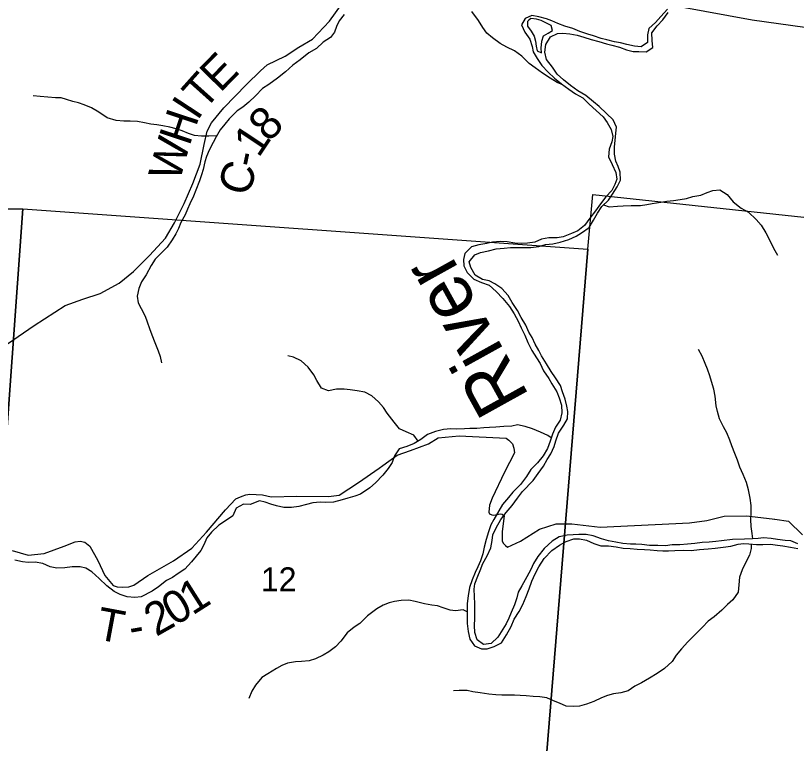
# Model space of a CAD drawing. Extents: x 1624196 to 2029251, y 146837 to 440034.
# Drawn here: x 1880633 to 1887806, y 334542 to 341225 of the extents above; entities that cross this region are included whole.
import ezdxf

# ---------------------------------------------------------------- set-up
doc = ezdxf.new("R2010")
doc.units = 0
for name, color, linetype in [('GM_X_County_Road', 7, 'Continuous'), ('GM_X_County_Road_Text', 7, 'Continuous'), ('GM_X_Major_River', 7, 'Continuous'), ('GM_X_Major_River_Text', 7, 'Continuous'), ('GM_X_Minor_River', 7, 'Continuous'), ('GM_X_Section', 7, 'Continuous'), ('GM_X_Section_Text', 7, 'Continuous'), ('GM_X_Township_Road', 7, 'Continuous'), ('GM_X_Township_Road_Text', 7, 'Continuous'), ('GM_X_Township_ROW', 7, 'Continuous')]:
    doc.layers.add(name, color=color, linetype=linetype)

msp = doc.modelspace()

# ---------------------------------------------------------------- linework, layer by layer
at = {"layer": 'GM_X_County_Road'}
for points in [[(1886061.4, 341433.9), (1887400.6, 341187.2), (1888851.4, 340983.3)], [(1880558, 338212.6), (1880802.7, 338380.2), (1881089.4, 338562.1), (1881248.9, 338621.1), (1881410.3, 338672.1), (1881583.6, 338769.2), (1881716.8, 338874.1), (1881863.9, 339023.1), (1882010.9, 339180.1), (1882092, 339322.7), (1882181, 339499.5), (1882259.9, 339682.1), (1882326.9, 339860.7), (1882364, 340043.1), (1882393.3, 340163.4), (1882432.8, 340241.7), (1882546, 340378.5), (1882752.6, 340592), (1882881.8, 340718.8), (1882945.4, 340773.3), (1883110.7, 340854.3), (1883234.1, 340935.1), (1883361.6, 341007.9), (1883516.5, 341173), (1883625.6, 341325.8)]]:
    msp.add_lwpolyline(points, dxfattribs=at)
at = {"layer": 'GM_X_Major_River'}
for points in [[(1886621.3, 341284.6), (1886561.3, 341216.5), (1886511.2, 341160.5), (1886451.2, 341106.4), (1886439.2, 341048.3), (1886437.2, 340978.2), (1886381.2, 340938.2), (1886317.2, 340944.2), (1886249.2, 340960.2), (1886189.1, 340974.2), (1886135.1, 340984.3), (1886063.1, 341002.3), (1886013.1, 341016.3), (1885941.1, 341040.3), (1885889.1, 341056.4), (1885817.1, 341080.4), (1885751.1, 341106.5), (1885679.1, 341128.5), (1885613.1, 341152.5), (1885559.1, 341178.6), (1885509, 341196.6), (1885439, 341214.7), (1885375, 341226.7), (1885313, 341198.6), (1885281, 341140.6), (1885311, 341074.5), (1885357, 341010.4), (1885377, 340942.3), (1885387, 340892.2), (1885425, 340832.1), (1885467, 340768), (1885525, 340705.9), (1885583, 340651.8), (1885647, 340597.7), (1885715, 340549.7), (1885777, 340507.6), (1885843, 340469.5), (1885903, 340413.4), (1886031, 340297.2), (1886069, 340243.2), (1886103, 340179.1), (1886119, 340115), (1886111, 340064.9), (1886085, 339998.8), (1886081, 339928.7), (1886112.9, 339858.6), (1886146.9, 339784.5), (1886154.9, 339724.4), (1886136.9, 339674.3), (1886110.9, 339618.2), (1886054.9, 339562.2), (1886004.9, 339498.1), (1885960.8, 339432), (1885906.8, 339365.9), (1885858.8, 339297.8), (1885798.8, 339247.7), (1885738.8, 339225.7), (1885662.7, 339193.6), (1885606.7, 339185.6), (1885532.7, 339183.6), (1885464.7, 339171.6), (1885402.7, 339145.6), (1885336.7, 339135.6), (1885284.7, 339131.6), (1885220.6, 339135.6), (1885148.6, 339147.6), (1885088.6, 339151.6), (1885012.6, 339145.6), (1884962.6, 339133.6), (1884888.6, 339121.6), (1884822.6, 339101.6), (1884760.5, 339039.5), (1884746.5, 338985.4), (1884750.5, 338927.3), (1884782.5, 338867.2), (1884842.5, 338805.1), (1884914.5, 338775.1), (1884984.5, 338749), (1885048.5, 338690.9), (1885110.5, 338628.8), (1885170.5, 338554.7)], [(1885407.1, 338209), (1885379.2, 338269.1), (1885349.3, 338319.2), (1885319.4, 338383.4), (1885277.5, 338451.6), (1885243.6, 338517.7), (1885193.7, 338591.9), (1885157.8, 338656.1), (1885099.9, 338720.3), (1885036, 338762.5), (1884984, 338788.6), (1884922, 338800.7), (1884854.1, 338842.9), (1884814.2, 338913), (1884800.3, 338963.1), (1884850.4, 339027.2), (1884904.4, 339049.1), (1884978.5, 339065), (1885048.5, 339085), (1885120.6, 339088.8), (1885178.6, 339094.8), (1885312.6, 339094.5), (1885366.6, 339096.5), (1885438.6, 339106.3), (1885500.7, 339122.3), (1885568.7, 339130.2), (1885636.7, 339146.1), (1885714.8, 339168), (1885782.9, 339199.9), (1885832.9, 339229.9), (1885901, 339279.9), (1885941.1, 339345.9), (1885977.3, 339410), (1886017.4, 339472), (1886079.5, 339530), (1886117.6, 339586), (1886159.7, 339652), (1886189.8, 339714.1), (1886187.9, 339788.2), (1886170, 339838.3), (1886146.1, 339888.4), (1886134.2, 339952.5), (1886136.3, 340020.6), (1886142.4, 340078.7), (1886148.6, 340144.8), (1886154.7, 340200.9), (1886122.8, 340267), (1886062.9, 340327.2), (1885993, 340391.4), (1885941, 340433.6), (1885871.1, 340491.8), (1885799.2, 340534), (1885731.2, 340584.2), (1885665.3, 340634.3), (1885607.4, 340686.5), (1885565.5, 340750.7), (1885509.6, 340822.9), (1885495.7, 340889), (1885503.8, 340959.1), (1885546, 341029.2), (1885610, 341061.1), (1885660.1, 341063), (1885724.1, 341058.9), (1885792.1, 341046.8), (1885852, 341028.6), (1885922, 341006.5), (1885990, 340986.4), (1886060, 340966.2), (1886111.9, 340954.1), (1886179.9, 340934), (1886245.9, 340911.8), (1886305.9, 340895.7), (1886357.9, 340895.6), (1886425.9, 340891.5), (1886488, 340933.5), (1886482.1, 340997.6), (1886478.2, 341065.7), (1886526.3, 341131.7), (1886580.4, 341187.7), (1886628.6, 341253.7)], [(1885348.7, 341182.2), (1885336.2, 341169.7), (1885336.1, 341127.6), (1885370, 341081.5), (1885396, 341035.4), (1885409.9, 340989.3), (1885415.8, 340945.2), (1885425.7, 340901.1), (1885465.7, 340883.1), (1885459.8, 340927.1), (1885467.9, 340989.2)], [(1885467.9, 340989.2), (1885484, 341039.3), (1885526, 341063.2), (1885566.1, 341087.2), (1885554.2, 341135.3), (1885510.2, 341157.4), (1885460.2, 341181.5), (1885418.2, 341191.6), (1885366.2, 341199.7), (1885348.7, 341182.2)], [(1885170.5, 338554.7), (1885212.5, 338486.6), (1885248.5, 338420.5), (1885278.5, 338358.4), (1885312.5, 338290.3), (1885338.5, 338222.2), (1885376.5, 338150.1), (1885418.5, 338084), (1885450.5, 338031.9), (1885482.5, 337963.8), (1885532.5, 337893.7), (1885558.5, 337843.6), (1885606.5, 337771.5), (1885626.5, 337715.4), (1885648.5, 337649.3), (1885650.5, 337577.2), (1885634.5, 337511.1), (1885592.4, 337445), (1885564.4, 337382.9), (1885544.4, 337316.8), (1885518.4, 337250.7), (1885480.4, 337182.6), (1885426.4, 337118.5), (1885366.3, 337056.4), (1885326.3, 336992.3), (1885270.3, 336920.2), (1885200.3, 336850.1), (1885162.2, 336800), (1885106.2, 336735.9), (1885026.2, 336599.7), (1885000.2, 336549.6), (1884976.2, 336483.5), (1884956.2, 336415.4), (1884938.1, 336345.3), (1884926.1, 336283.2), (1884904.1, 336219.1), (1884878.1, 336163), (1884854.1, 336113), (1884828.1, 336042.9), (1884804, 335972.8), (1884790, 335896.6), (1884782, 335826.5), (1884780, 335774.4), (1884780, 335706.3), (1884782, 335642.2), (1884790, 335570.1), (1884806, 335500), (1884848, 335437.9), (1884912, 335409.8), (1884964, 335409.8), (1885030, 335431.9), (1885096, 335465.9), (1885144, 335538), (1885184.1, 335614.2), (1885214.1, 335684.3), (1885258.1, 335752.4), (1885292.1, 335818.5), (1885322.1, 335892.6), (1885350.1, 335960.7), (1885376.2, 336030.8), (1885406.2, 336098.9), (1885440.2, 336165), (1885490.2, 336241.1), (1885558.3, 336313.2), (1885628.3, 336363.3), (1885690.3, 336397.4), (1885762.3, 336419.4), (1885814.3, 336421.4), (1885876.3, 336409.4), (1885944.3, 336379.3), (1886008.3, 336355.3), (1886078.4, 336355.3), (1886150.4, 336347.3), (1886214.4, 336335.2), (1886280.4, 336331.2), (1886344.4, 336325.2), (1886410.4, 336321.2), (1886462.4, 336319.2), (1886528.4, 336313.2), (1886580.5, 336311.2), (1886632.5, 336311.2), (1886688.5, 336313.2), (1886768.5, 336317.2), (1886840.5, 336313.2), (1886916.5, 336321.2), (1886996.5, 336329.2), (1887060.6, 336335.2), (1887132.6, 336343.2), (1887202.6, 336353.2), (1887270.6, 336373.2), (1887320.6, 336377.2), (1887370.6, 336375.2), (1887440.6, 336367.2), (1887498.7, 336369.2), (1887568.7, 336371.2), (1887632.7, 336361.2), (1887682.7, 336355.2), (1887752.7, 336343.1), (1887820.7, 336333.1)], [(1887820.4, 336376.1), (1887754.4, 336402.3), (1887704.4, 336406.4), (1887632.4, 336414.5), (1887574.4, 336422.6), (1887504.4, 336430.7), (1887454.4, 336424.8), (1887402.4, 336420.9), (1887330.3, 336417), (1887218.3, 336413.2), (1887118.3, 336401.3), (1887066.3, 336397.4), (1887006.2, 336391.5), (1886940.2, 336385.6), (1886874.2, 336377.7), (1886806.2, 336371.8), (1886734.1, 336365.9), (1886664.1, 336366), (1886604.1, 336356.1), (1886532.1, 336360.2), (1886456.1, 336360.3), (1886386.1, 336368.4), (1886332.1, 336372.5), (1886282.1, 336372.6), (1886210.1, 336376.7), (1886148.1, 336390.9), (1886080.1, 336403), (1886014.1, 336421.1), (1885940.1, 336447.3), (1885874.2, 336459.4), (1885806.1, 336461.5), (1885756.1, 336457.6), (1885700.1, 336453.7), (1885628.1, 336437.8), (1885562, 336399.8), (1885487.9, 336331.8), (1885431.7, 336259.8), (1885391.6, 336193.7), (1885367.5, 336137.7), (1885329.4, 336071.6), (1885283.2, 335989.6), (1885251.1, 335929.5), (1885237, 335879.5), (1885214.9, 335813.4), (1885184.8, 335743.3), (1885162.7, 335691.3), (1885138.6, 335641.2), (1885094.5, 335567.2), (1885064.4, 335517.1), (1885002.3, 335459.1), (1884932.3, 335451.2), (1884874.3, 335493.4), (1884852.4, 335559.5), (1884848.5, 335623.7), (1884850.6, 335687.8), (1884850.9, 335824), (1884849, 335892.1), (1884845.1, 335958.2), (1884851.2, 336008.3), (1884879.3, 336076.4), (1884899.4, 336128.4), (1884925.5, 336194.5), (1884963.7, 336264.5), (1884997.8, 336338.6), (1885011.9, 336404.7), (1885018, 336456.8), (1885048.1, 336520.8), (1885090.2, 336596.9), (1885138.4, 336662.9), (1885194.5, 336726.9), (1885244.6, 336793), (1885290.7, 336855), (1885386.9, 336955), (1885435, 337021), (1885483.2, 337087.1), (1885515.3, 337149.1), (1885551.4, 337201.1), (1885579.5, 337267.2), (1885595.6, 337321.3), (1885619.7, 337391.3), (1885669.8, 337463.4), (1885702, 337523.4), (1885706.1, 337589.5), (1885698.2, 337639.6), (1885682.3, 337703.7), (1885658.4, 337771.9), (1885638.5, 337828), (1885592.6, 337898.2), (1885552.7, 337956.3), (1885508.8, 338026.5), (1885462.9, 338100.7), (1885441, 338150.8), (1885407.1, 338209)]]:
    msp.add_lwpolyline(points, dxfattribs=at)
at = {"layer": 'GM_X_Minor_River'}
for points in [[(1883652.7, 341236.8), (1883604.7, 341178.8), (1883580.6, 341124.7), (1883562.6, 341074.6), (1883526.6, 341024.5), (1883458.6, 340980.5), (1883396.6, 340924.4), (1883326.6, 340882.3), (1883246.5, 340820.2), (1883180.5, 340770.2), (1883112.5, 340710.1), (1883038.5, 340650), (1882958.4, 340593.9), (1882902.4, 340555.9), (1882836.4, 340487.8), (1882776.4, 340429.7), (1882720.4, 340385.6), (1882668.3, 340351.6), (1882596.3, 340277.5), (1882554.3, 340227.4), (1882512.3, 340175.3), (1882476.3, 340111.2), (1882448.2, 340061.2), (1882410.2, 339989), (1882386.2, 339933), (1882370.2, 339882.9), (1882356.2, 339812.8), (1882340.2, 339762.7), (1882322.2, 339706.6), (1882288.1, 339622.5), (1882266.1, 339568.4), (1882234.1, 339498.3), (1882212.1, 339448.2), (1882190.1, 339396.2), (1882152.1, 339324.1), (1882128, 339270), (1882104, 339219.9), (1882070, 339165.8), (1882026, 339097.7), (1881970, 339043.6), (1881916, 338989.6), (1881877.9, 338931.5), (1881831.9, 338845.4), (1881789.9, 338779.3), (1881763.9, 338719.2), (1881749.9, 338649.1), (1881759.9, 338587), (1881785.9, 338534.9), (1881821.9, 338466.8), (1881839.9, 338414.7), (1881863.8, 338350.6), (1881885.8, 338292.5), (1881911.8, 338222.4), (1881943.8, 338148.3), (1881961.8, 338096.2), (1881973.8, 338036.1)], [(1885660.5, 340588.2), (1885609, 340609.8), (1885543, 340649.8), (1885473, 340695.9), (1885406.9, 340746), (1885350.9, 340786), (1885282.9, 340852.1), (1885216.9, 340902.2), (1885144.9, 340934.3), (1885084.9, 340968.3), (1885014.9, 341020.4), (1884962.9, 341064.5), (1884924.9, 341116.6), (1884886.9, 341180.6), (1884824.9, 341262.8)], [(1882481.8, 340121), (1882408.2, 340119.2), (1882340.2, 340117.2), (1882276.2, 340125.3), (1882220.2, 340143.3), (1882164.2, 340167.3), (1882108.2, 340185.4), (1882050.2, 340199.4), (1881984.2, 340213.4), (1881930.2, 340223.4), (1881874.2, 340229.5), (1881818.1, 340239.5), (1881754.1, 340251.5), (1881684.1, 340255.5), (1881628.1, 340257.5), (1881556.1, 340263.5), (1881474.1, 340285.6), (1881398.1, 340339.6), (1881330.1, 340379.7), (1881264.1, 340405.8), (1881210.1, 340423.8), (1881158, 340437.8), (1881100, 340455.8), (1881050, 340469.9), (1880998, 340469.9), (1880930, 340475.9), (1880858, 340481.9), (1880794, 340487.9)], [(1886033.2, 339486.7), (1886085.4, 339469.9), (1886163.4, 339475.8), (1886213.4, 339479.7), (1886289.4, 339481.5), (1886373.5, 339481.4), (1886431.5, 339489.3), (1886481.5, 339499.3), (1886561.5, 339513.2), (1886615.6, 339521.1), (1886675.6, 339527), (1886737.6, 339536.9), (1886797.6, 339546.8), (1886855.7, 339564.8), (1886927.7, 339576.7), (1886985.8, 339600.6), (1887039.8, 339618.5), (1887103.8, 339626.5), (1887169.8, 339582.3), (1887223.7, 339514.1), (1887299.6, 339457.9), (1887365.5, 339419.7), (1887435.4, 339351.5), (1887481.3, 339301.3), (1887525.2, 339231.1), (1887561.1, 339159), (1887597, 339090.8), (1887632.9, 339026.7)], [(1887407, 336421.2), (1887398.5, 336471), (1887390.6, 336533.1), (1887388.7, 336597.2), (1887390.8, 336665.3), (1887390.9, 336727.4), (1887381, 336795.5), (1887367.1, 336869.7), (1887347.2, 336937.8), (1887317.4, 337012), (1887287.5, 337078.1), (1887263.6, 337142.3), (1887241.7, 337204.4), (1887213.8, 337274.6), (1887195.9, 337326.7), (1887168, 337394.8), (1887136.1, 337449), (1887100.2, 337521.2), (1887080.3, 337591.3), (1887070.4, 337641.4), (1887058.6, 337729.6), (1887048.7, 337793.7), (1887026.8, 337865.8), (1887010.9, 337917.9), (1886989, 337980.1), (1886969.1, 338030.2), (1886939.2, 338098.3), (1886905.3, 338160.5)], [(1884331.8, 337318.3), (1884291.4, 337373.4), (1884221.5, 337403.6), (1884159.5, 337429.7), (1884111.6, 337491.9), (1884047.8, 337574.1), (1884011.8, 337626.3), (1883967.9, 337678.4), (1883906, 337732.6), (1883840, 337766.8), (1883772.1, 337780.9), (1883706.1, 337789), (1883650.1, 337795.1), (1883580, 337795.2), (1883508, 337779.3), (1883442, 337803.5), (1883400.2, 337873.7), (1883372.2, 337925.8), (1883320.3, 337998), (1883256.4, 338056.2), (1883186.5, 338090.3), (1883134.5, 338102.5)], [(1885553.5, 337347), (1885523.7, 337369.5), (1885453.7, 337399.6), (1885381.7, 337429.8), (1885313.8, 337451.9), (1885243.8, 337466.1), (1885191.8, 337456.1), (1885117.7, 337452.2), (1885045.7, 337446.3), (1884987.7, 337442.4), (1884935.7, 337438.5), (1884869.7, 337434.6), (1884805.6, 337434.7), (1884755.6, 337430.8), (1884683.6, 337428.9), (1884631.6, 337431), (1884563.6, 337425.1), (1884489.5, 337407.2), (1884417.5, 337377.2), (1884355.4, 337333.3), (1884295.3, 337295.3), (1884227.3, 337269.4), (1884157.2, 337247.4), (1884115.1, 337181.4), (1884091, 337121.3), (1884056.9, 337065.3), (1884006.8, 337005.3), (1883940.6, 336935.3), (1883886.5, 336889.3), (1883802.4, 336829.3), (1883748.4, 336811.4), (1883686.3, 336793.5), (1883634.3, 336779.5), (1883554.3, 336757.6), (1883482.2, 336755.7), (1883432.2, 336757.8), (1883362.2, 336749.9), (1883304.2, 336736), (1883234.1, 336718), (1883166.1, 336708.1), (1883096.1, 336708.3), (1883030.1, 336722.4), (1882978.1, 336738.5), (1882926.1, 336758.6), (1882872.2, 336768.7), (1882788.1, 336736.8), (1882726.1, 336738.9), (1882660, 336702.9), (1882627.9, 336630.9), (1882561.8, 336586.9), (1882499.7, 336544.9), (1882433.6, 336480.9), (1882389.5, 336428.9), (1882361.4, 336364.8), (1882333.3, 336312.8), (1882249.1, 336208.8), (1882187, 336142.8), (1882124.9, 336100.8), (1882072.8, 336066.8), (1882018.8, 336036.9), (1881946.6, 335978.9), (1881886.6, 335940.9), (1881786.5, 335889), (1881728.4, 335881.1), (1881656.4, 335889.2), (1881594.5, 335909.3), (1881538.5, 335935.5), (1881470.6, 335989.6), (1881400.7, 336057.9), (1881332.8, 336116.1), (1881276.8, 336152.2), (1881224.8, 336164.3), (1881152.8, 336164.4), (1881084.8, 336154.5), (1881012.8, 336152.6), (1880950.8, 336162.8), (1880882.8, 336192.9), (1880812.8, 336205), (1880748.8, 336203.1), (1880696.8, 336209.2), (1880626.8, 336225.4)], [(1887391.7, 336372.8), (1887390.6, 336333.2), (1887374.6, 336271.1), (1887340.6, 336205), (1887306.6, 336136.9), (1887284.6, 336068.8), (1887278.6, 335998.6), (1887270.5, 335930.5), (1887222.5, 335860.4), (1887172.5, 335816.4), (1887120.5, 335766.3), (1887050.5, 335704.2), (1886994.4, 335664.1), (1886944.4, 335610), (1886880.4, 335543.9), (1886808.4, 335475.8), (1886750.4, 335411.7), (1886700.3, 335353.6), (1886664.3, 335295.6), (1886594.3, 335229.5), (1886528.3, 335183.4), (1886456.2, 335141.3), (1886382.2, 335099.3), (1886322.2, 335069.2), (1886260.2, 335025.1), (1886194.2, 335007.1), (1886126.2, 334997.1), (1886072.1, 334981.1), (1886014.1, 334961.1), (1885944.1, 334927), (1885878.1, 334903), (1885814.1, 334885), (1885762.1, 334881), (1885690.1, 334885), (1885630, 334911), (1885574, 334933), (1885512, 334959.1), (1885448, 334971.1), (1885388, 334973.1), (1885324, 334979.1), (1885268, 334983.1), (1885216, 334985.1), (1885099.9, 334985.1), (1885043.9, 334989.2), (1884981.9, 334995.2), (1884901.9, 335005.2), (1884831.9, 335017.2), (1884781.9, 335029.2), (1884707.9, 335027.2), (1884655.9, 335025.2)], [(1884780, 335750.4), (1884746, 335768.4), (1884674, 335758.4), (1884624, 335764.4), (1884560, 335788.5), (1884508, 335806.5), (1884457.9, 335810.5), (1884387.9, 335822.5), (1884303.9, 335844.6), (1884245.9, 335856.6), (1884175.9, 335854.6), (1884113.9, 335846.6), (1884063.9, 335832.6), (1884009.9, 335812.5), (1883951.8, 335776.5), (1883865.8, 335714.4), (1883793.8, 335644.3), (1883743.8, 335610.2), (1883679.8, 335556.1), (1883619.7, 335482), (1883571.7, 335430), (1883511.7, 335383.9), (1883457.7, 335353.8), (1883387.7, 335319.8), (1883329.6, 335301.8), (1883259.6, 335293.7), (1883203.6, 335289.7), (1883131.6, 335277.7), (1883079.6, 335257.7), (1883029.6, 335229.6), (1882949.5, 335181.6), (1882895.5, 335147.5), (1882837.5, 335077.4), (1882803.5, 335021.3), (1882775.5, 334953.2)]]:
    msp.add_lwpolyline(points, dxfattribs=at)
at = {"layer": 'GM_X_Section'}
for points in [[(1885936.9, 339581.6), (1891409.3, 338994.9), (1891044.8, 333603.7), (1885477.8, 334014.8), (1885889.2, 339079.8)], [(1880700.1, 339449.6), (1880307.4, 334032.5), (1874903.2, 334063.1), (1875255.7, 339452.3)], [(1885889.2, 339079.8), (1885477.8, 334014.8), (1885454.8, 333746.8), (1882866.5, 333837.4), (1880307.4, 334032.5), (1880700.1, 339449.6)]]:
    msp.add_lwpolyline(points, close=True, dxfattribs=at)
at = {"layer": 'GM_X_Township_Road'}
for points in [[(1880601.5, 336312.6), (1880749.5, 336271.5), (1880895.2, 336286.3), (1881078.6, 336353.5), (1881180.2, 336394.1), (1881227.2, 336399.1), (1881268.1, 336388.6), (1881314.2, 336352.8), (1881388.8, 336223.1), (1881453.4, 336085.3), (1881527.7, 335993.6), (1881565, 335980.1), (1881617.7, 335978.1), (1881672.4, 335980.1), (1881719.4, 335996.7), (1881846.8, 336083.6), (1882083.7, 336219.1), (1882252.9, 336336.2), (1882386, 336481.2), (1882560.7, 336686.4), (1882656, 336787.1), (1882676.5, 336797.8), (1882713.2, 336813.5), (1882748.6, 336825.3), (1882783.6, 336829.9), (1882901.5, 336824.6), (1882981.4, 336807), (1883215, 336812.4), (1883506.6, 336810), (1883604.4, 336822.6), (1883783.5, 336937.8), (1883972.6, 337071), (1884006, 337094.4), (1884007, 337095.1)], [(1887606.4, 336601), (1887608.6, 336600.6), (1887733.4, 336582.1), (1887861.8, 336456.7)]]:
    msp.add_lwpolyline(points, dxfattribs=at)
at = {"layer": 'GM_X_Township_ROW'}
msp.add_lwpolyline([(1884007, 337095.1), (1884139.7, 337188.1), (1884259.3, 337232.9), (1884426.8, 337293.9), (1884514.4, 337348.5), (1884708, 337367.6), (1885139.4, 337346.1), (1885164.2, 337326.9), (1885197.6, 337292.4), (1885211.3, 337253.6), (1885216, 337210.3), (1885123, 337031.6), (1885010.4, 336792.7), (1884986.8, 336728.5), (1884979.1, 336666.4), (1884986.1, 336651.4), (1885007, 336640.9), (1885027.2, 336636.6), (1885083, 336650.9), (1885103.9, 336646.1), (1885121.1, 336633.2), (1885101.8, 336488.9), (1885102.3, 336398.8), (1885114.4, 336376.4), (1885132.7, 336358.1), (1885152.5, 336343), (1885270, 336397.7), (1885445.2, 336508.9), (1885598.7, 336559.8), (1885742.5, 336558.6), (1886004.3, 336528.1), (1886822.8, 336566.9), (1886982.5, 336589.8), (1887142.1, 336628.8), (1887348, 336630.5), (1887583.7, 336604.3), (1887606.4, 336601)], dxfattribs=at)

# ---------------------------------------------------------------- texts
at = {"layer": 'GM_X_County_Road_Text'}
for s, rotation, p in [('E', 45.60608, (1882511.8, 340511.4)), ('T', 48.20168, (1882364.6, 340346.8)), ('I', 56.7559, (1882304.3, 340253.1)), ('8', 45.74702, (1882958.5, 340054.6)), ('H', 71.64108, (1882230.1, 340021)), ('1', 56.37487, (1882865.4, 339912.1)), ('W', 74.42094, (1882137.9, 339689.9)), ('-', 78.10494, (1882851.6, 339819.1)), ('C', 72.3377, (1882768.4, 339552.5))]:
    msp.add_text(s, height=300, rotation=rotation, dxfattribs=at).set_placement(p)
at = {"layer": 'GM_X_Major_River_Text'}
msp.add_text('River', height=499.93, rotation=119.00319, dxfattribs=at).set_placement((1885358.5, 337726.5))
at = {"layer": 'GM_X_Section_Text'}
msp.add_text('12', height=221, rotation=0.00001, dxfattribs=at).set_placement((1882885.1, 335937.9))
at = {"layer": 'GM_X_Township_Road_Text'}
for s, rotation, p in [('1', 32.42627, (1882256.9, 335713.7)), ('0', 31.09916, (1882092.2, 335614.3)), ('2', 29.50997, (1881923.5, 335518.7)), ('T', 349.3843, (1881360.2, 335501.9)), ('-', 9.95701, (1881697.6, 335459.9))]:
    msp.add_text(s, height=300, rotation=rotation, dxfattribs=at).set_placement(p)

doc.saveas('drawing.dxf')
